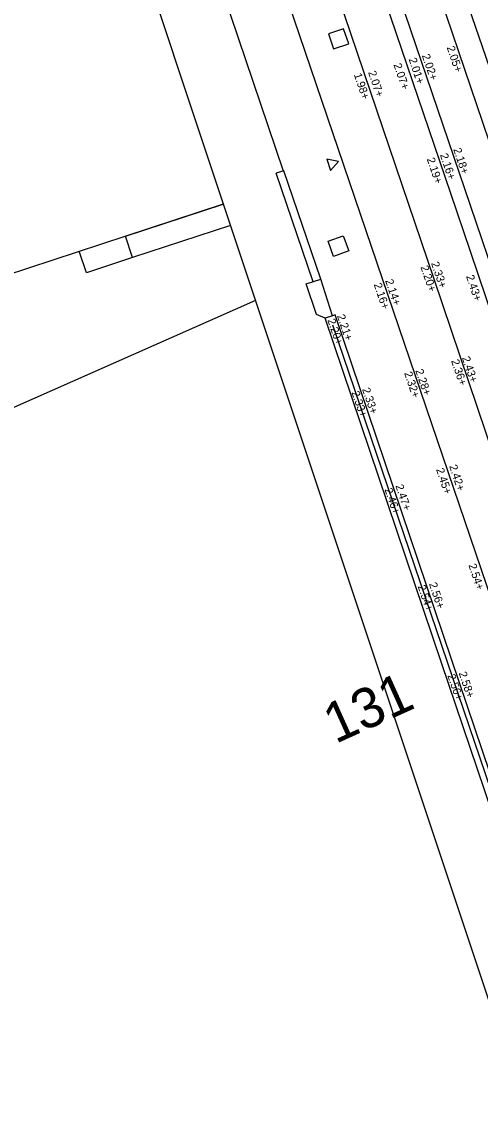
# Model space of a CAD drawing. Extents: x 122462 to 123306, y 485548 to 486417.
# Drawn here: x 122815.51 to 122832.7, y 486070.8 to 486111.75 of the extents above; entities that cross this region are included whole.
import ezdxf

# ---------------------------------------------------------------- set-up
doc = ezdxf.new("R2010")
doc.units = 0
for name, color, linetype in [('B-WE-AL-WERKGRENS-G', 7, 'Continuous'), ('B-WE-IE-TERREINAFSCHEIDING_KUNSTMATIG_HEKWERK-G', 7, 'Continuous'), ('B-WE-OG-HOOGTEPUNT-S', 7, 'Continuous'), ('B-WE-OG-TOPOGRAFIE_MUUR-G', 7, 'Continuous'), ('B-WE-OG-TOPOGRAFIE_RAILS-G', 7, 'Continuous'), ('B-WE-VH-KANTOPSLUITING_OPSLUITBAND_100X200-G', 7, 'Continuous'), ('B-WE-VH-KANTOPSLUITING_TROTTOIRBAND_180 200-G', 7, 'Continuous'), ('B-WE-VH-MATERIAALGRENS_ASFALT-G', 7, 'Continuous'), ('B-WE-VW-MARKERING_LANGS_STREEP_DOORGETROKKEN_010-G', 7, 'Continuous'), ('Level 1', 7, 'Continuous'), ('Level 10', 7, 'Continuous'), ('Level 11', 7, 'Continuous'), ('Level 14', 7, 'Continuous'), ('Level 61', 7, 'Continuous'), ('V meubilair trammast', 7, 'Continuous'), ('V Rails', 7, 'Continuous'), ('V riool putdeksel', 7, 'Continuous'), ('V trottoirband 130-150x250 mm specie', 7, 'Continuous')]:
    doc.layers.add(name, color=color, linetype=linetype)

msp = doc.modelspace()

# ---------------------------------------------------------------- linework, layer by layer
at = {"layer": 'B-WE-AL-WERKGRENS-G'}
msp.add_lwpolyline([(122857.632, 486078.279), (122830.484, 486160.606), (122900.937, 486183.81), (122887.855, 486222.555), (122665.445, 486149.273), (122678.196, 486110.449), (122807.072, 486152.895), (122835.324, 486068.154)], dxfattribs=at)
at = {"layer": 'B-WE-IE-TERREINAFSCHEIDING_KUNSTMATIG_HEKWERK-G'}
msp.add_lwpolyline([(122827.167, 486100.384), (122835.76, 486075.119)], dxfattribs=at)
at = {"layer": 'B-WE-OG-TOPOGRAFIE_MUUR-G'}
for points in [[(122826.725, 486102.104), (122825.339, 486106.169), (122825.055, 486106.072)], [(122826.441, 486102.007), (122825.055, 486106.072)], [(122827.168, 486100.731), (122826.887, 486100.636), (122826.565, 486100.777), (122826.178, 486101.928), (122826.725, 486102.104)], [(122827.168, 486100.731), (122826.725, 486102.104)], [(122835.911, 486075.06), (122835.947, 486075.072), (122831.626, 486087.852), (122827.266, 486100.764), (122827.168, 486100.731)], [(122835.568, 486074.944), (122831.247, 486087.724), (122826.887, 486100.636)]]:
    msp.add_lwpolyline(points, dxfattribs=at)
at = {"layer": 'B-WE-OG-TOPOGRAFIE_RAILS-G'}
msp.add_line((122832.11, 486105.5), (122839.825, 486082.745), dxfattribs=at)
at = {"layer": 'B-WE-VH-KANTOPSLUITING_OPSLUITBAND_100X200-G'}
msp.add_lwpolyline([(122823.056, 486112.856), (122825.309, 486106.161)], dxfattribs=at)
at = {"layer": 'B-WE-VH-KANTOPSLUITING_TROTTOIRBAND_180 200-G'}
for points in [[(122839.772, 486076.05), (122830.973, 486102.107), (122827.132, 486113.429)], [(122828.719, 486113.742), (122831.584, 486105.321)], [(122831.584, 486105.321), (122832.323, 486103.149), (122836.246, 486091.538), (122841.344, 486076.501)], [(122829.02, 486102.127), (122834.782, 486085.189), (122838.152, 486075.372)]]:
    msp.add_lwpolyline(points, dxfattribs=at)
at = {"layer": 'B-WE-VH-MATERIAALGRENS_ASFALT-G'}
msp.add_lwpolyline([(122827.771, 486103.158), (122827.201, 486102.953), (122826.996, 486103.523), (122827.566, 486103.728), (122827.771, 486103.158)], dxfattribs=at)
at = {"layer": 'B-WE-VW-MARKERING_LANGS_STREEP_DOORGETROKKEN_010-G'}
msp.add_lwpolyline([(122842.379, 486082.508), (122834.669, 486105.323), (122830.244, 486118.192), (122825.281, 486132.973), (122822.384, 486141.602), (122818.71, 486152.508)], dxfattribs=at)
at = {"layer": 'Level 1'}
msp.add_lwpolyline([(122823.067, 486104.918), (122803.887, 486098.616), (122801.533, 486105.779), (122799.255, 486105.03), (122797.378, 486110.742)], dxfattribs=at)
at = {"layer": 'Level 10'}
for points in [[(122819.67, 486102.908), (122819.405, 486103.716), (122823.067, 486104.918)], [(122823.336, 486104.113), (122819.67, 486102.908)]]:
    msp.add_lwpolyline(points, dxfattribs=at)
at = {"layer": 'Level 11'}
msp.add_lwpolyline([(122819.67, 486102.908), (122817.935, 486102.338), (122817.669, 486103.146)], dxfattribs=at)
at = {"layer": 'Level 14'}
msp.add_lwpolyline([(122824.274, 486101.297), (122790.181, 486086.216), (122770.704, 486079.621), (122732.365, 486070.434), (122731.38, 486070.273), (122730.393, 486070.127), (122729.404, 486069.996), (122728.413, 486069.879), (122727.42, 486069.778), (122726.426, 486069.691), (122725.431, 486069.618), (122724.435, 486069.561), (122723.438, 486069.518), (122722.44, 486069.491), (122721.443, 486069.478), (122720.445, 486069.48), (122719.447, 486069.497), (122718.45, 486069.528), (122717.453, 486069.575), (122716.17, 486069.648)], dxfattribs=at)
at = {"layer": 'V meubilair trammast'}
msp.add_lwpolyline([(122826.945, 486106.606), (122827.09, 486106.18), (122827.386, 486106.518)], close=True, dxfattribs=at)
at = {"layer": 'V Rails'}
for p, q in [((122817.744, 486152.354), (122833.474, 486105.961)), ((122816.38, 486151.892), (122832.11, 486105.5))]:
    msp.add_line(p, q, dxfattribs=at)
at = {"layer": 'V riool putdeksel'}
msp.add_lwpolyline([(122827.77, 486110.923), (122827.58, 486111.492), (122827.011, 486111.302), (122827.201, 486110.733)], close=True, dxfattribs=at)
at = {"layer": 'V trottoirband 130-150x250 mm specie'}
msp.add_lwpolyline([(122822.821, 486120.359), (122829.02, 486102.127)], dxfattribs=at)

# ---------------------------------------------------------------- texts
at = {"layer": 'B-WE-OG-HOOGTEPUNT-S'}
for s, rotation, p in [('2.02+', 288.6561, (122830.51, 486110.487)), ('2.05+', 288.6561, (122831.441, 486110.789)), ('2.07+', 288.6561, (122829.446, 486110.142)), ('2.01+', 288.6561, (122830.013, 486110.348)), ('1.98+', 288.6561, (122827.959, 486109.773)), ('2.07+', 288.6561, (122828.494, 486109.859)), ('2.16+', 288.6561, (122831.187, 486106.763)), ('2.18+', 288.6561, (122831.686, 486106.97)), ('2.19+', 288.6561, (122830.693, 486106.606)), ('2.33+', 288.6589, (122830.854, 486102.701)), ('2.20+', 288.6589, (122830.457, 486102.561)), ('2.16+', 288.6589, (122828.705, 486101.904)), ('2.14+', 288.6589, (122829.134, 486102.047)), ('2.43+', 288.6499, (122832.165, 486102.209)), ('2.21+', 288.6589, (122827.328, 486100.726)), ('2.20+', 288.6589, (122826.969, 486100.566)), ('2.36+', 288.6589, (122831.606, 486099.042)), ('2.43+', 288.6589, (122832.013, 486099.153)), ('2.32+', 288.6589, (122829.844, 486098.584)), ('2.28+', 288.6589, (122830.265, 486098.676)), ('2.33+', 288.6589, (122827.873, 486097.854)), ('2.33+', 288.6589, (122828.269, 486097.978)), ('2.45+', 288.6589, (122831.041, 486094.968)), ('2.42+', 288.6589, (122831.533, 486095.092)), ('2.46+', 288.6589, (122829.11, 486094.219)), ('2.47+', 288.6589, (122829.517, 486094.355)), ('2.54+', 288.6589, (122832.253, 486091.381)), ('2.54+', 288.6589, (122830.353, 486090.586)), ('2.56+', 288.6589, (122830.775, 486090.678)), ('2.56+', 288.6589, (122831.468, 486087.242)), ('2.58+', 288.6589, (122831.89, 486087.334))]:
    msp.add_text(s, height=0.3, rotation=rotation, dxfattribs=at).set_placement(p)
at = {"layer": 'Level 61'}
msp.add_text('131', height=1.5, rotation=24.2947, dxfattribs=at).set_placement((122827.272, 486084.671))

doc.saveas('drawing.dxf')
